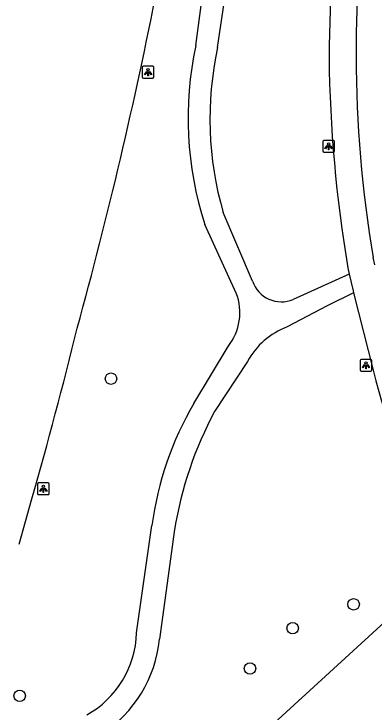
# Model space of a CAD drawing. Extents: x 155275 to 156263, y 382654 to 383635.
# Drawn here: x 155381.3 to 155412, y 383241.6 to 383301.1 of the extents above; entities that cross this region are included whole.
import ezdxf

# ---------------------------------------------------------------- set-up
doc = ezdxf.new("R2010")
doc.units = 0
for name, color, linetype in [('IMGEO_Boom', 7, 'Continuous'), ('IMGEO_Fietspad_gesloten', 7, 'Continuous'), ('IMGEO_Groenvoorziening', 7, 'Continuous'), ('IMGEO_Lichtpunt', 7, 'Continuous'), ('IMGEO_Voetpad_halfverhard', 7, 'Continuous'), ('IMGEO_Voetpad_open', 7, 'Continuous')]:
    doc.layers.add(name, color=color, linetype=linetype)

msp = doc.modelspace()

# ---------------------------------------------------------------- linework, layer by layer
at = {"layer": 'IMGEO_Boom'}
for centre in [(155389.566, 383269.981), (155410.252, 383250.749), (155405.056, 383248.716), (155401.418, 383245.282), (155381.782, 383242.949)]:
    msp.add_circle(centre, 0.489, dxfattribs=at)
at = {"layer": 'IMGEO_Fietspad_gesloten'}
msp.add_lwpolyline([(155381.726, 383255.864), (155382.829, 383259.728)], dxfattribs=at)
for centre, radius, start, end in [((155010.31, 383378.253), 390.464, 346.74512, 348.94695), ((154967.274, 383388.865), 434.787, 344.71946, 346.68422), ((154915.342, 383391.56), 485.72, 344.25148, 346.02739)]:
    msp.add_arc(centre, radius, start, end, dxfattribs=at)
at = {"layer": 'IMGEO_Groenvoorziening'}
msp.add_lwpolyline([(155385.362, 383224.058), (155417.265, 383253.234)], dxfattribs=at)
at = {"layer": 'IMGEO_Lichtpunt'}
for p, q in [((155393.136, 383296.602), (155392.328, 383296.602)), ((155393.136, 383296.602), (155392.328, 383296.602)), ((155392.234, 383296.507), (155392.234, 383295.7)), ((155392.234, 383296.507), (155392.234, 383295.7)), ((155393.23, 383295.7), (155393.23, 383296.507)), ((155393.23, 383295.7), (155393.23, 383296.507)), ((155392.328, 383295.606), (155393.136, 383295.606)), ((155392.328, 383295.606), (155393.136, 383295.606)), ((155407.625, 383290.196), (155407.625, 383289.389)), ((155407.625, 383290.196), (155407.625, 383289.389)), ((155408.527, 383290.291), (155407.719, 383290.291)), ((155408.527, 383290.291), (155407.719, 383290.291)), ((155408.621, 383289.389), (155408.621, 383290.196)), ((155408.621, 383289.389), (155408.621, 383290.196)), ((155407.719, 383289.295), (155408.527, 383289.295)), ((155407.719, 383289.295), (155408.527, 383289.295)), ((155411.711, 383271.623), (155410.903, 383271.623)), ((155411.711, 383271.623), (155410.903, 383271.623)), ((155410.809, 383271.528), (155410.809, 383270.721)), ((155410.809, 383271.528), (155410.809, 383270.721)), ((155411.805, 383270.721), (155411.805, 383271.528)), ((155411.805, 383270.721), (155411.805, 383271.528)), ((155410.903, 383270.627), (155411.711, 383270.627)), ((155410.903, 383270.627), (155411.711, 383270.627)), ((155383.302, 383260.997), (155383.302, 383260.19)), ((155383.302, 383260.997), (155383.302, 383260.19)), ((155384.204, 383261.092), (155383.396, 383261.092)), ((155384.204, 383261.092), (155383.396, 383261.092)), ((155384.298, 383260.19), (155384.298, 383260.997)), ((155384.298, 383260.19), (155384.298, 383260.997)), ((155383.396, 383260.096), (155384.204, 383260.096)), ((155383.396, 383260.096), (155384.204, 383260.096))]:
    msp.add_line(p, q, dxfattribs=at)
for points in [[(155392.608, 383296.171), (155392.647, 383296.143), (155392.459, 383295.881), (155392.421, 383295.908), (155392.608, 383296.171)], [(155392.71, 383296.123), (155392.757, 383296.123), (155392.757, 383295.801), (155392.71, 383295.801), (155392.71, 383296.123)], [(155392.82, 383296.143), (155392.858, 383296.17), (155393.045, 383295.908), (155393.006, 383295.88), (155392.82, 383296.143)], [(155407.999, 383289.86), (155408.038, 383289.832), (155407.85, 383289.57), (155407.812, 383289.597), (155407.999, 383289.86)], [(155408.101, 383289.812), (155408.148, 383289.812), (155408.148, 383289.49), (155408.101, 383289.49), (155408.101, 383289.812)], [(155408.211, 383289.832), (155408.249, 383289.859), (155408.436, 383289.597), (155408.397, 383289.569), (155408.211, 383289.832)], [(155411.183, 383271.192), (155411.222, 383271.164), (155411.034, 383270.902), (155410.996, 383270.929), (155411.183, 383271.192)], [(155411.285, 383271.144), (155411.332, 383271.144), (155411.332, 383270.822), (155411.285, 383270.822), (155411.285, 383271.144)], [(155411.395, 383271.164), (155411.433, 383271.191), (155411.62, 383270.929), (155411.581, 383270.901), (155411.395, 383271.164)], [(155383.676, 383260.661), (155383.715, 383260.633), (155383.527, 383260.371), (155383.489, 383260.398), (155383.676, 383260.661)], [(155383.778, 383260.613), (155383.825, 383260.613), (155383.825, 383260.291), (155383.778, 383260.291), (155383.778, 383260.613)], [(155383.888, 383260.633), (155383.926, 383260.66), (155384.113, 383260.398), (155384.074, 383260.37), (155383.888, 383260.633)]]:
    msp.add_lwpolyline(points, dxfattribs=at)
for centre in [(155392.733, 383296.305), (155408.124, 383289.994), (155411.308, 383271.326), (155383.801, 383260.795)]:
    msp.add_circle(centre, 0.0994, dxfattribs=at)
for centre, start, end in [((155392.328, 383296.507), 90, 180), ((155392.328, 383296.507), 90, 180), ((155393.136, 383296.507), 0, 90), ((155393.136, 383296.507), 0, 90), ((155392.328, 383295.7), 180, 270), ((155392.328, 383295.7), 180, 270), ((155393.136, 383295.7), 270, 0), ((155393.136, 383295.7), 270, 360), ((155407.719, 383290.196), 90, 180), ((155407.719, 383290.196), 90, 180), ((155408.527, 383290.196), 0, 90), ((155408.527, 383290.196), 0, 90), ((155407.719, 383289.389), 180, 270), ((155407.719, 383289.389), 180, 270), ((155408.527, 383289.389), 270, 0), ((155408.527, 383289.389), 270, 360), ((155410.903, 383271.528), 90, 180), ((155410.903, 383271.528), 90, 180), ((155411.711, 383271.528), 0, 90), ((155411.711, 383271.528), 0, 90), ((155410.903, 383270.721), 180, 270), ((155410.903, 383270.721), 180, 270), ((155411.711, 383270.721), 270, 0), ((155411.711, 383270.721), 270, 360), ((155383.396, 383260.997), 90, 180), ((155383.396, 383260.997), 90, 180), ((155384.204, 383260.997), 0, 90), ((155384.204, 383260.997), 0, 90), ((155383.396, 383260.19), 180, 270), ((155383.396, 383260.19), 180, 270), ((155384.204, 383260.19), 270, 0), ((155384.204, 383260.19), 270, 360)]:
    msp.add_arc(centre, 0.0946, start, end, dxfattribs=at)
at = {"layer": 'IMGEO_Voetpad_halfverhard'}
for points in [[(155398.659, 383298.198), (155399.208, 383302.024), (155399.56, 383318.209), (155403.231, 383338.435), (155404.07, 383356.266), (155404.577, 383363.907), (155407.47, 383374.268), (155408.408, 383380.489)], [(155396.791, 383298.371), (155397.298, 383302.221), (155397.821, 383318.436), (155401.379, 383338.391), (155402.287, 383356.252), (155402.844, 383364.202), (155405.833, 383374.47), (155406.243, 383375.977)], [(155401.635, 383278.278), (155399.124, 383284.151)], [(155400.247, 383277.278), (155397.568, 383283.127)], [(155409.881, 383278.89), (155405.096, 383276.734)], [(155410.255, 383277.287), (155407.997, 383276.196), (155404.595, 383274.391)], [(155396.629, 383267.878), (155399.553, 383272.734)], [(155401.191, 383271.436), (155398.39, 383267.17)], [(155391.75, 383248.315), (155393.045, 383257.476)], [(155394.986, 383257.119), (155393.693, 383247.777)]]:
    msp.add_lwpolyline(points, dxfattribs=at)
for centre, radius, start, end in [((155425.594, 383292.197), 29.458, 167.90238, 197.9334), ((155426.732, 383292.096), 28.728, 167.73703, 196.05493), ((155404.092, 383279.134), 2.602, 199.21712, 292.69826), ((155395.912, 383275.615), 4.643, 321.64373, 20.98904), ((155406.848, 383268.357), 6.44, 110.4769, 151.44536), ((155421.255, 383253.575), 28.479, 149.8512, 172.12611), ((155427.043, 383251.864), 32.485, 151.88972, 170.6906), ((155383.408, 383248.594), 8.347, 299.37464, 358.0855), ((155382.782, 383248.866), 10.965, 303.13597, 354.30147)]:
    msp.add_arc(centre, radius, start, end, dxfattribs=at)
at = {"layer": 'IMGEO_Voetpad_open'}
for points in [[(155412.065, 383279.691), (155411.922, 383280.302)], [(155409.756, 383279.429), (155409.881, 383278.89)], [(155409.881, 383278.89), (155410.207, 383277.477), (155410.255, 383277.287)], [(155410.255, 383277.287), (155411.916, 383270.698)]]:
    msp.add_lwpolyline(points, dxfattribs=at)
for centre, radius, start, end in [((155559.616, 383295.975), 151.461, 173.42764, 179.47383), ((155551.279, 383296.966), 140.819, 173.37993, 179.79275), ((155524.476, 383298.663), 116.321, 180.63891, 189.51777), ((155514.169, 383297.649), 103.709, 180.09634, 189.62916), ((155635.698, 383329.548), 231.391, 194.73394, 198.4479)]:
    msp.add_arc(centre, radius, start, end, dxfattribs=at)

doc.saveas('drawing.dxf')
